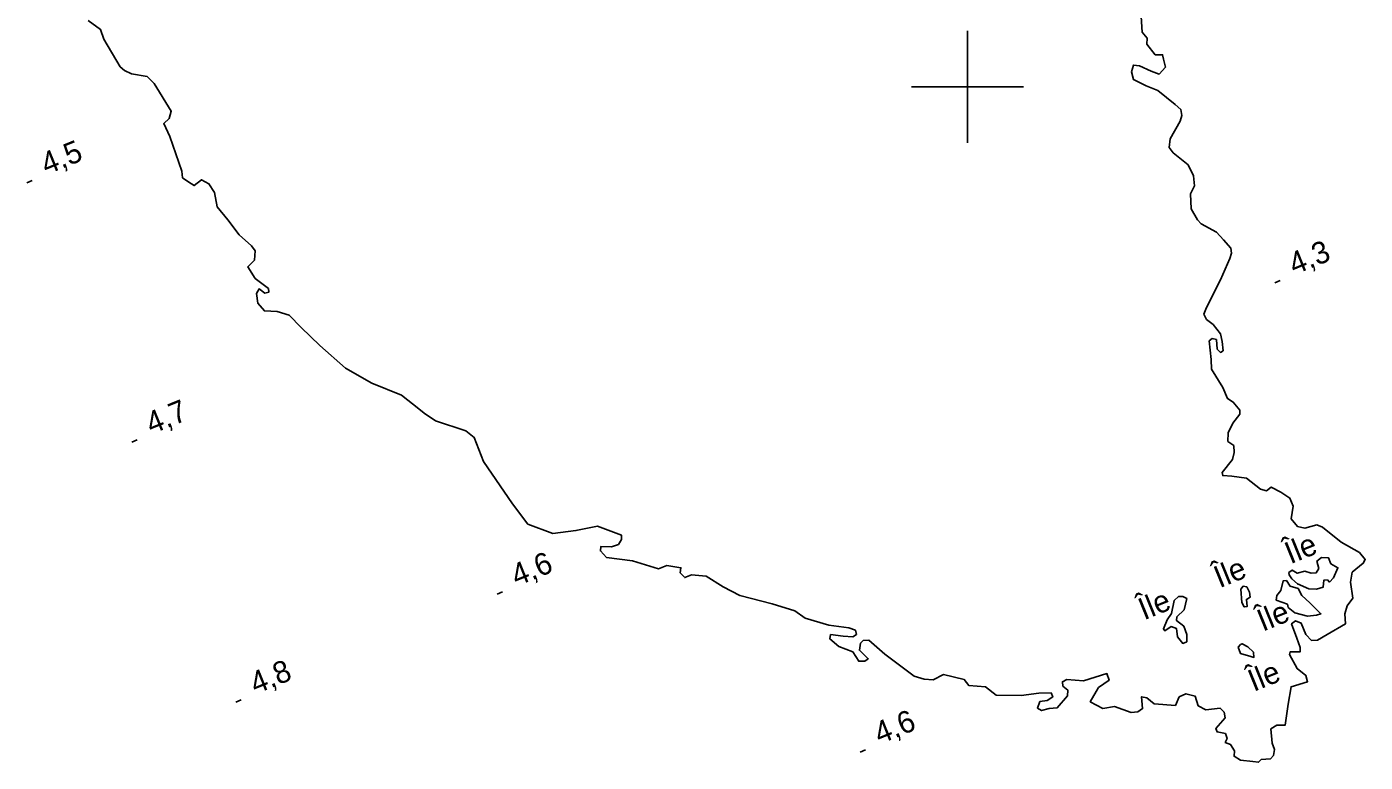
# Model space of a CAD drawing. Extents: x 362852 to 366875, y 5563573 to 5566479.
# Drawn here: x 364432 to 364671, y 5565479.4 to 5565610.7 of the extents above; entities that cross this region are included whole.
import ezdxf

# ---------------------------------------------------------------- set-up
doc = ezdxf.new("R2010")
doc.units = 0
for name, color, linetype in [('Niveau 3', 7, 'Continuous'), ('Niveau 4', 7, 'Continuous'), ('Niveau 61', 7, 'Continuous'), ('Niveau 8', 7, 'Continuous')]:
    doc.layers.add(name, color=color, linetype=linetype)

msp = doc.modelspace()

# ---------------------------------------------------------------- linework, layer by layer
at = {"layer": 'Niveau 3'}
for p, q in [((364432.01, 5565582.89), (364432.97, 5565583.28)), ((364654.85, 5565565.02), (364655.81, 5565565.41)), ((364450.76, 5565536.53), (364451.72, 5565536.92)), ((364515.98, 5565509.38), (364516.94, 5565509.77)), ((364469.35, 5565490.1), (364470.31, 5565490.49)), ((364580.8, 5565481.16), (364581.76, 5565481.55))]:
    msp.add_line(p, q, dxfattribs=at)
at = {"layer": 'Niveau 4'}
for points in [[(364521.5, 5565521.88), (364518.77, 5565525.49), (364513.58, 5565533.08), (364511.92, 5565537.39), (364510.43, 5565538.58), (364504.98, 5565540.33), (364502.98, 5565541.69), (364502.03, 5565542.48), (364498.9, 5565544.94), (364493.6, 5565547.06), (364488.94, 5565549.75), (364484.34, 5565553.78), (364481.01, 5565557.03), (364478.84, 5565559.25), (364476.72, 5565559.88), (364474.43, 5565559.99), (364473.29, 5565561.39), (364473.02, 5565563.09), (364473.49, 5565563.91), (364474.5, 5565563.14), (364475.23, 5565563.32), (364475.15, 5565563.97), (364472.78, 5565565.8), (364471.48, 5565567.88), (364472.67, 5565569.06), (364472.79, 5565570.73), (364472.13, 5565571.58), (364469.91, 5565573.57), (364467.93, 5565576.25), (364465.98, 5565578.56), (364465.54, 5565581.12), (364464.52, 5565582.7), (364463.23, 5565583.41), (364461.91, 5565582.37), (364460.92, 5565582.96), (364459.84, 5565583.77), (364459.72, 5565584.96), (364457.53, 5565591.17), (364456.46, 5565593.47), (364457.45, 5565594.38), (364457.8, 5565595.65), (364454.75, 5565600.63), (364453.49, 5565601.86), (364450.68, 5565602.32), (364449.43, 5565602.93), (364448.66, 5565603.61), (364445.75, 5565608.53), (364445.15, 5565610.28), (364443, 5565611.88)], [(364631.02, 5565612.58), (364631.18, 5565609.78), (364632.06, 5565608.71), (364632.01, 5565607.63), (364633.53, 5565605.76), (364634.84, 5565605.74), (364634.99, 5565604.93), (364635.33, 5565603.51), (364634.21, 5565602.3), (364632.8, 5565602.84), (364630.73, 5565603.79), (364629.63, 5565603.9), (364629.31, 5565602.71), (364629.62, 5565601.34), (364631.89, 5565600.22), (364634, 5565599.34), (364637.07, 5565596.87), (364638.07, 5565595.97), (364638.25, 5565594.92), (364637.99, 5565593.88), (364636.19, 5565590.71), (364636.01, 5565589.2), (364636.71, 5565588.24), (364639.42, 5565586.06), (364640.34, 5565584.13), (364640.52, 5565582.33), (364639.8, 5565580.91), (364639.92, 5565578.22), (364641.09, 5565576.27), (364641.71, 5565575.53), (364644.44, 5565574.04), (364645.74, 5565572.7), (364647.05, 5565571.18), (364647.12, 5565570.28), (364646.82, 5565569.34), (364645.15, 5565565.54), (364642.65, 5565560.59), (364642.21, 5565559.4), (364642.65, 5565558.47), (364643.85, 5565557.53), (364645.15, 5565555.88), (364645.47, 5565554.52), (364645.66, 5565552.85), (364645.15, 5565552.58), (364644.6, 5565553.16), (364644.46, 5565554.85), (364643.7, 5565555.03), (364643.13, 5565554.61), (364643.48, 5565551.33), (364643.59, 5565549.57), (364645.57, 5565546.27), (364646.44, 5565544.32), (364647.45, 5565543.68), (364648.61, 5565542.22), (364648.64, 5565541.55), (364647.39, 5565539.91), (364646.54, 5565538.19), (364646.48, 5565536.67), (364647.54, 5565535.92), (364647.61, 5565534.7)], [(364647.61, 5565534.7), (364647.33, 5565533.41), (364645.49, 5565531.09), (364645.58, 5565530.57), (364647.18, 5565530.47), (364649.81, 5565530.13), (364652.3, 5565528.16), (364653.36, 5565527.85), (364654.21, 5565528.51), (364655.95, 5565527.61), (364657.58, 5565526.53), (364658.17, 5565525.09), (364657.8, 5565522.82), (364658.92, 5565521.47), (364660.24, 5565521.14), (364662.35, 5565521.76), (364663.4, 5565521.33), (364666.75, 5565518.65), (364670, 5565516.81), (364671.02, 5565515.55), (364670.66, 5565514.9), (364668.71, 5565513.29), (364668.38, 5565511.53), (364668.82, 5565508.66), (364667.82, 5565507.31), (364667.35, 5565505.88), (364667.48, 5565504.06), (364664.22, 5565502.15), (364662.52, 5565501.14), (364661.43, 5565501.07), (364660.42, 5565502.15), (364659.59, 5565504.17), (364658.54, 5565504.61), (364657.88, 5565504.09), (364658.83, 5565501.49), (364659.43, 5565499.87), (364659.4, 5565499.05), (364657.59, 5565499.05), (364657.48, 5565498.57), (364658.88, 5565496.09), (364660.44, 5565494.87), (364660.72, 5565493.73), (364657.79, 5565492.84), (364657.28, 5565489.7), (364656.71, 5565485.97), (364655.21, 5565485.98), (364654.18, 5565485.31), (364654.43, 5565482.73), (364654.82, 5565481.64), (364654.64, 5565480.57), (364654.08, 5565479.97)], [(364654.08, 5565479.97), (364652.45, 5565479.86), (364651.97, 5565479.35), (364650.97, 5565479.5), (364648.77, 5565479.71), (364647.61, 5565480.42), (364647.7, 5565481.39), (364646.98, 5565482.53), (364646.03, 5565482.88), (364646.36, 5565483.58), (364646.06, 5565484.46), (364644.56, 5565484.77), (364644.37, 5565485.38), (364646.01, 5565487.3), (364645.85, 5565488.29), (364645.12, 5565488.99), (364642.57, 5565488.69), (364641.21, 5565489.44), (364640.68, 5565491.15), (364639.01, 5565491.59), (364637.81, 5565491.03), (364637.13, 5565489.5), (364633.33, 5565489.81), (364632.04, 5565490.83), (364631.07, 5565491.06), (364631.26, 5565488.95), (364630.44, 5565488.37), (364629.24, 5565488.25), (364626.25, 5565489.32), (364624.16, 5565488.96), (364621.92, 5565490.16), (364622.98, 5565491.97), (364623.37, 5565492.69), (364625.3, 5565494.04), (364624.89, 5565495.18), (364620.74, 5565493.91), (364617.71, 5565494.16), (364616.96, 5565493.73), (364617.03, 5565492.95), (364617.89, 5565492.24), (364617.86, 5565491.23), (364616.01, 5565489.09), (364614.58, 5565488.94), (364613.23, 5565488.58), (364612.49, 5565489.02), (364612.94, 5565490.2), (364614.22, 5565490.41), (364615.21, 5565491.01), (364614.91, 5565491.76), (364612.76, 5565491.68), (364609.55, 5565491.3), (364605.12, 5565491.34), (364603.21, 5565492.8), (364600.23, 5565493.07), (364599.43, 5565494.11), (364595.69, 5565495.01), (364593.84, 5565494.06), (364592.28, 5565494.22), (364590.46, 5565494.72), (364585.21, 5565498.67), (364582.37, 5565501.18), (364581.36, 5565501.07), (364580.86, 5565500.62), (364580.69, 5565499.36), (364582.26, 5565497.83), (364581.64, 5565497.38), (364580.58, 5565497.38), (364579.51, 5565499.06), (364577, 5565500.02), (364575.44, 5565501.38), (364575.55, 5565502.17), (364577.8, 5565501.85), (364579.52, 5565501.75), (364580.15, 5565502.19), (364579.97, 5565502.93), (364578.79, 5565503.38), (364575.23, 5565503.85), (364571.03, 5565505.11), (364569.14, 5565506.39), (364565.12, 5565507.66), (364559.34, 5565509.15), (364556.35, 5565510.66), (364553.31, 5565512.59), (364550.72, 5565512.83), (364549.49, 5565512.33), (364548.7, 5565513.19), (364548.82, 5565514.11), (364546.29, 5565514.5), (364544.8, 5565513.89), (364540.2, 5565515.36), (364535.54, 5565515.94), (364534.44, 5565517.1), (364534.49, 5565517.87), (364536.43, 5565517.86), (364537.65, 5565518.24), (364538.2, 5565519.15), (364538.21, 5565519.9), (364533.93, 5565521.51), (364530.08, 5565520.73), (364525.93, 5565520.21), (364521.5, 5565521.88)], [(364657.94, 5565512.09), (364658.91, 5565511.25), (364660.96, 5565510.35), (364662.3, 5565510.28), (364663.51, 5565510.65), (364663.63, 5565511.88), (364664.28, 5565511.96), (364664.64, 5565511.55), (364665.33, 5565512.27), (364666.14, 5565514.1), (364664.85, 5565514.81), (364664.48, 5565515.85), (364663.2, 5565515.94), (364662.4, 5565515.3), (364662.72, 5565513.94), (364662.28, 5565513.2), (364661.37, 5565513.13), (364660.23, 5565513.48), (364658.89, 5565513.11), (364657.97, 5565513.67), (364657.4, 5565513.24), (364657.45, 5565512.83), (364657.94, 5565512.09)], [(364655.14, 5565508.32), (364657.12, 5565507.58), (364657.24, 5565507.01), (364658.43, 5565506.07), (364660.74, 5565505.46), (364662.3, 5565505.6), (364663.12, 5565505.88), (364661.14, 5565507.8), (364659.71, 5565509.15), (364659.03, 5565510.36), (364657.61, 5565510.78), (364656.94, 5565511.81), (364656.34, 5565511.75), (364655.93, 5565510.02), (364655.25, 5565509.12), (364655.14, 5565508.32)], [(364636.88, 5565508.22), (364636.45, 5565505.93), (364635.67, 5565504.8), (364634.97, 5565503.2), (364635.25, 5565502.81), (364636.36, 5565503.58), (364637.32, 5565503.23), (364637.49, 5565501.74), (364638.42, 5565500.57), (364639.16, 5565500.87), (364639.18, 5565502.19), (364638.64, 5565503.65), (364637.34, 5565504.67), (364637.39, 5565505.32), (364638.67, 5565506.59), (364639.15, 5565508.6), (364638.43, 5565508.99), (364637.68, 5565508.99), (364636.88, 5565508.22)], [(364648.8, 5565510.26), (364648.96, 5565507.9), (364649.42, 5565507.09), (364649.94, 5565507.18), (364649.8, 5565508.43), (364650.45, 5565508.82), (364650.33, 5565509.71), (364649.86, 5565510.7), (364649.2, 5565510.8), (364648.8, 5565510.26)], [(364648.34, 5565499.91), (364648.74, 5565498.77), (364650.59, 5565498.22), (364651.15, 5565498.08), (364651.08, 5565498.99), (364650.07, 5565499.94), (364649.02, 5565500.51), (364648.76, 5565500.4), (364648.34, 5565499.91)]]:
    msp.add_lwpolyline(points, dxfattribs=at)
at = {"layer": 'Niveau 61'}
for p, q in [((364600, 5565610), (364600, 5565590)), ((364590, 5565600), (364610, 5565600))]:
    msp.add_line(p, q, dxfattribs=at)

# ---------------------------------------------------------------- texts
at = {"layer": 'Niveau 3'}
for s, p in [('4,5  ', (364435.52, 5565584.25)), ('4,3  ', (364658.36, 5565566.38)), ('4,7  ', (364454.27, 5565537.89)), ('4,6  ', (364519.49, 5565510.74)), ('4,8  ', (364472.86, 5565491.46)), ('4,6  ', (364584.31, 5565482.52))]:
    msp.add_text(s, height=3.93, rotation=22.09, dxfattribs=at).set_placement(p)
at = {"layer": 'Niveau 8'}
for p in [(364657.65, 5565514.7), (364645, 5565510.42), (364631.51, 5565504.69), (364652.72, 5565502.65), (364651.09, 5565491.9)]:
    msp.add_text('Île', height=3.93, rotation=22.09, dxfattribs=at).set_placement(p)

doc.saveas('drawing.dxf')
